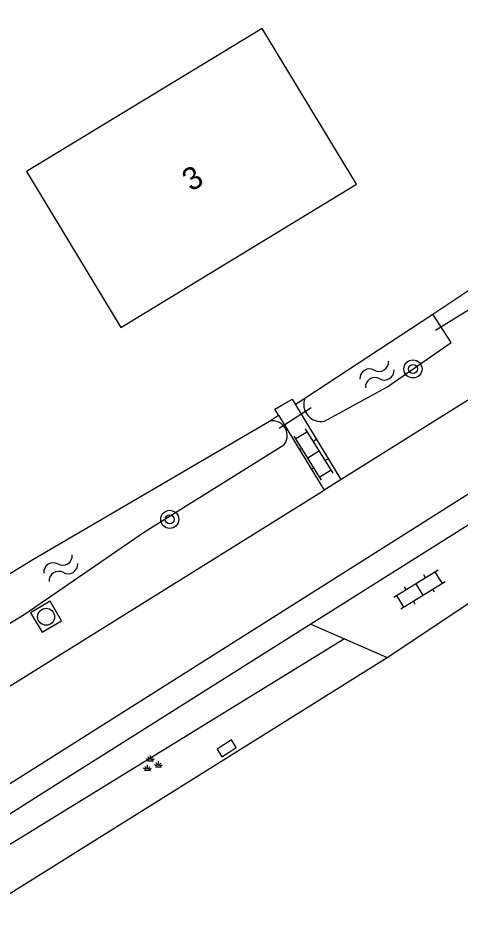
# Model space of a CAD drawing. Extents: x 136000 to 141000, y 400494 to 402006.
# Drawn here: x 138374.5 to 138394.06, y 400859.82 to 400899.63 of the extents above; entities that cross this region are included whole.
import ezdxf

# ---------------------------------------------------------------- set-up
doc = ezdxf.new("R2010")
doc.units = 0
for name, color, linetype in [('gg-afsc-erfafscheiding', 7, 'Continuous'), ('gg-anno-huisnummerreeks BGT', 7, 'Continuous'), ('gg-bbg-hoofdgebouw', 7, 'Continuous'), ('gg-knt-verharding', 7, 'Continuous'), ('gg-knt-verharding nz', 7, 'Continuous'), ('gg-kntw-bovenkant insteek waterloop', 7, 'Continuous'), ('gg-kwrk-duiker nz buis', 7, 'Continuous'), ('gt-grn-groengrens', 7, 'Continuous'), ('gt-grn-weggrens', 7, 'Continuous'), ('gt-symb-boom', 7, 'Continuous'), ('gt-symb-groenvak', 7, 'Continuous'), ('gt-symb-klinker verharding', 7, 'Continuous'), ('gt-symb-kolk', 7, 'Continuous'), ('gt-symb-rioolschacht', 7, 'Continuous'), ('gt-symb-watersymbool', 7, 'Continuous')]:
    doc.layers.add(name, color=color, linetype=linetype)

# ---------------------------------------------------------------- blocks, each defined once
blk = doc.blocks.new('gt0-RS')
at = {"layer": 'gt-symb-rioolschacht'}
blk.add_lwpolyline([(-0.5, -0.5), (0.5, -0.5), (0.5, 0.5), (-0.5, 0.5)], close=True, dxfattribs=at)
blk.add_circle((0, 0), 0.375, dxfattribs=at)
blk = doc.blocks.new('gt0-GRVAK')
at = {"layer": 'gt-symb-groenvak'}
for p, q in [((-0.11, 0.189), (-0.228, 0.24)), ((-0.182, 0.153), (0.088, 0.153)), ((-0.091, 0.211), (-0.156, 0.322)), ((-0.047, 0.214), (-0.047, 0.393)), ((-0.004, 0.211), (0.061, 0.322)), ((0.015, 0.189), (0.133, 0.24)), ((0.262, -0.052), (0.197, 0.059)), ((0.305, -0.049), (0.305, 0.13)), ((0.349, -0.052), (0.414, 0.059)), ((-0.245, -0.228), (-0.363, -0.177)), ((-0.318, -0.264), (-0.047, -0.264)), ((-0.226, -0.206), (-0.291, -0.095)), ((-0.183, -0.203), (-0.183, -0.024)), ((-0.139, -0.206), (-0.074, -0.095)), ((-0.12, -0.228), (-0.002, -0.177)), ((0.243, -0.074), (0.125, -0.023)), ((0.17, -0.11), (0.441, -0.11)), ((0.368, -0.074), (0.486, -0.023))]:
    blk.add_line(p, q, dxfattribs=at)
blk = doc.blocks.new('gt0-KOLK')
at = {"layer": 'gt-symb-kolk'}
blk.add_lwpolyline([(0, 0), (0.375, 0), (0.375, 0.4), (-0.375, 0.4), (-0.375, 0), (0, 0)], dxfattribs=at)
blk = doc.blocks.new('gt0-KL1')
at = {"layer": 'gt-symb-klinker verharding'}
for p, q in [((-0.5, 0.3), (-0.5, 0.45)), ((0.5, 0.3), (0.5, 0.45)), ((-1.15, 0.3), (1.15, 0.3)), ((-1, -0.3), (-1, 0.3)), ((0, -0.3), (0, 0.3)), ((1, -0.3), (1, 0.3)), ((-1.15, -0.3), (1.15, -0.3)), ((-0.5, -0.45), (-0.5, -0.3)), ((0.5, -0.45), (0.5, -0.3))]:
    blk.add_line(p, q, dxfattribs=at)
blk = doc.blocks.new('gt0-BOOM')
at = {"layer": 'gt-symb-boom'}
for radius in [0.4, 0.2]:
    blk.add_circle((0, 0), radius, dxfattribs=at)
blk = doc.blocks.new('gt0-WA')
at = {"layer": 'gt-symb-watersymbool'}
for centre, start, end in [((-0.323, 0.022), 28.0725, 151.9275), ((0.427, 0.422), 208.0725, 331.9275), ((-0.323, -0.428), 28.0725, 151.9275), ((0.427, -0.028), 208.0725, 331.9275)]:
    blk.add_arc(centre, 0.425, start, end, dxfattribs=at)

msp = doc.modelspace()

# ---------------------------------------------------------------- linework, layer by layer
at = {"layer": 'gg-afsc-erfafscheiding'}
for p, q in [((138392.851, 400886.513), (138394.444, 400887.575)), ((138386.781, 400882.533), (138387.191, 400882.8)), ((138385.627, 400881.78), (138386.029, 400882.043)), ((138372.457, 400859.823), (138390.838, 400871.319))]:
    msp.add_line(p, q, dxfattribs=at)
at = {"layer": 'gg-bbg-hoofdgebouw'}
msp.add_lwpolyline([(138374.871, 400892.822), (138379.051, 400885.93), (138389.471, 400892.271), (138385.301, 400899.16), (138374.871, 400892.822)], dxfattribs=at)
at = {"layer": 'gg-knt-verharding'}
for p, q in [((138396.375, 400883.937), (138388.795, 400879.186)), ((138386.781, 400882.533), (138386.652, 400882.747)), ((138388.795, 400879.186), (138386.781, 400882.533)), ((138386.029, 400882.043), (138388.049, 400878.718)), ((138388.795, 400879.186), (138388.049, 400878.718)), ((138374.044, 400869.985), (138388.049, 400878.718)), ((138395.38, 400877.788), (138387.46, 400872.791)), ((138387.46, 400872.791), (138388.948, 400872.143)), ((138388.948, 400872.143), (138390.838, 400871.319))]:
    msp.add_line(p, q, dxfattribs=at)
for points in [[(138386.029, 400882.043), (138385.867, 400882.31), (138386.15, 400882.468), (138386.652, 400882.747)], [(138387.46, 400872.791), (138375.605, 400865.311), (138371.972, 400863.01)]]:
    msp.add_lwpolyline(points, dxfattribs=at)
at = {"layer": 'gg-knt-verharding nz'}
msp.add_lwpolyline([(138371.311, 400863.951), (138395.294, 400879.1), (138417.028, 400892.415), (138429.082, 400899.626)], dxfattribs=at)
at = {"layer": 'gg-kntw-bovenkant insteek waterloop'}
msp.add_line((138387.191, 400882.8), (138392.851, 400886.513), dxfattribs=at)
for points in [[(138388.056, 400881.77), (138390.813, 400883.281), (138393.671, 400885.263), (138392.851, 400886.513)], [(138364.803, 400869.309), (138375.155, 400875.657), (138385.627, 400881.78)], [(138386.223, 400880.68), (138380.104, 400876.867), (138374.773, 400873.207), (138366.779, 400868.365), (138365.346, 400868.424), (138364.803, 400869.309)]]:
    msp.add_lwpolyline(points, dxfattribs=at)
for centre, radius, start, end in [((138387.912, 400882.527), 0.771, 159.266, 280.7815), ((138385.759, 400881.14), 0.653, 315.2594, 101.6399)]:
    msp.add_arc(centre, radius, start, end, dxfattribs=at)
at = {"layer": 'gg-kwrk-duiker nz buis'}
for p, q in [((138397.839, 400888.799), (138392.966, 400885.789)), ((138386.063, 400881.473), (138387.474, 400882.374))]:
    msp.add_line(p, q, dxfattribs=at)
at = {"layer": 'gt-grn-groengrens'}
msp.add_line((138388.948, 400872.143), (138371.893, 400861.647), dxfattribs=at)
at = {"layer": 'gt-grn-weggrens'}
msp.add_line((138390.838, 400871.319), (138395.076, 400874.142), dxfattribs=at)

# ---------------------------------------------------------------- block references
at = {"layer": 'gt-symb-boom'}
for p in [(138391.976, 400884.087), (138381.216, 400877.429)]:
    msp.add_blockref('gt0-BOOM', p, dxfattribs=at)
at = {"layer": 'gt-symb-groenvak'}
msp.add_blockref('gt0-GRVAK', (138380.413, 400866.586), dxfattribs=at)
at = {"layer": 'gt-symb-klinker verharding'}
for p, rotation in [((138387.579, 400880.299), 121.75019690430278), ((138392.265, 400874.327), 31.75019690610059)]:
    msp.add_blockref('gt0-KL1', p, dxfattribs=dict(at, rotation=rotation))
at = {"layer": 'gt-symb-kolk', "rotation": 32.752439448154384}
msp.add_blockref('gt0-KOLK', (138383.842, 400867.125), dxfattribs=at)
at = {"layer": 'gt-symb-rioolschacht', "rotation": -149.33107335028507}
msp.add_blockref('gt0-RS', (138375.745, 400873.117), dxfattribs=at)
at = {"layer": 'gt-symb-watersymbool', "rotation": 32.33937707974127}
for p in [(138390.339, 400883.818), (138376.346, 400875.237)]:
    msp.add_blockref('gt0-WA', p, dxfattribs=at)

# ---------------------------------------------------------------- texts
at = {"layer": 'gg-anno-huisnummerreeks BGT'}
msp.add_text('3', height=1, rotation=31.3, dxfattribs=at).set_placement((138382.16, 400891.919))

doc.saveas('drawing.dxf')
